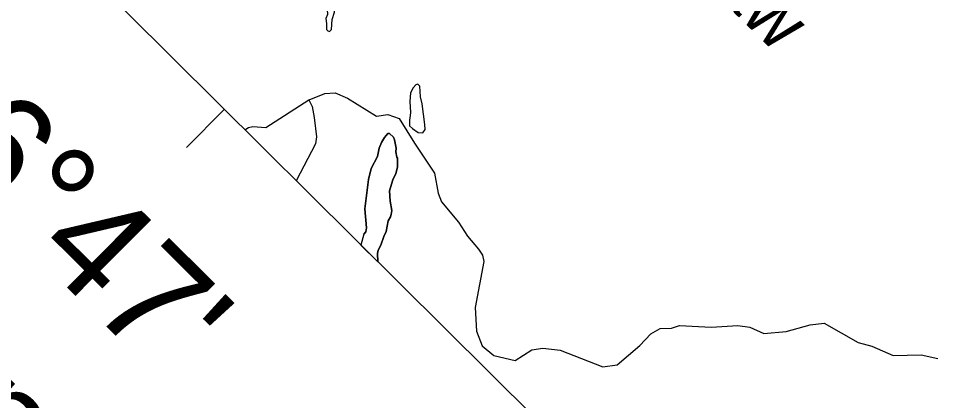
# Model space of a CAD drawing. Extents: x 642515 to 647219, y 6080136 to 6084356.
# Drawn here: x 645064.72 to 645113.18, y 6080926.42 to 6080946.67 of the extents above; entities that cross this region are included whole.
import ezdxf

# ---------------------------------------------------------------- set-up
doc = ezdxf.new("R2010")
doc.units = 0
doc.layers.add('Level 63', color=7, linetype='Continuous')

msp = doc.modelspace()

# ---------------------------------------------------------------- linework, layer by layer
at = {"layer": 'Level 63'}
msp.add_line((645075.61, 6080941.846), (645073.613, 6080939.836), dxfattribs=at)
msp.add_lwpolyline([(644998.478, 6081018.512), (645159.243, 6080858.717), (645279.09, 6080979.291), (645118.324, 6081139.086)], close=True, dxfattribs=at)
for points in [[(645081.37, 6080948.5), (645081.29, 6080948.63), (645081.08, 6080948.61), (645080.98, 6080948.47), (645081.04, 6080948.18), (645081.02, 6080947.77), (645080.96, 6080947.64), (645080.94, 6080947.39), (645081.05, 6080947.14), (645081.07, 6080946.88), (645080.98, 6080946.66), (645081.02, 6080946.39), (645081.01, 6080946.08), (645081.08, 6080946), (645081.18, 6080945.97), (645081.27, 6080946.08), (645081.31, 6080946.61), (645081.44, 6080946.99), (645081.37, 6080948.5)], [(645085.95, 6080943.07), (645085.85, 6080943.18), (645085.74, 6080943.15), (645085.6, 6080942.99), (645085.46, 6080942.72), (645085.42, 6080942.26), (645085.46, 6080941.69), (645085.43, 6080941.39), (645085.4, 6080941.3), (645085.4, 6080940.98), (645085.57, 6080940.83), (645085.87, 6080940.63), (645086.1, 6080940.61), (645086.23, 6080940.79), (645086.21, 6080941.04), (645086.08, 6080942.14), (645085.98, 6080942.52), (645085.95, 6080943.07)], [(645080.09, 6080942.36), (645080.93, 6080942.69), (645081.48, 6080942.72), (645082.12, 6080942.44), (645083.66, 6080941.49), (645084.25, 6080941.58), (645084.85, 6080941.37), (645085.66, 6080940.06), (645086.73, 6080938.47), (645086.92, 6080937.41), (645087.09, 6080936.95), (645088, 6080935.88), (645088.47, 6080935.13), (645089.06, 6080934.45), (645089.26, 6080934.13), (645089.33, 6080933.79), (645088.87, 6080931.35), (645088.95, 6080930.1), (645089.24, 6080929.32), (645089.87, 6080928.82), (645091, 6080928.56), (645091.88, 6080929.12), (645092.45, 6080929.2), (645093.37, 6080929.09), (645095.63, 6080928.21), (645096.39, 6080928.32), (645097.59, 6080929.34), (645098.16, 6080929.96), (645098.66, 6080930.25), (645099.26, 6080930.27), (645099.68, 6080930.41), (645101.36, 6080930.32), (645102.76, 6080930.4), (645103.41, 6080930.31), (645104.15, 6080929.98), (645105.32, 6080930.08), (645106.6, 6080930.44), (645107.33, 6080930.53), (645109.14, 6080929.51), (645109.85, 6080929.31), (645110.99, 6080928.82), (645112.47, 6080928.86), (645113.35, 6080928.65)], [(645076.7, 6080940.762), (645076.883, 6080940.882), (645077.11, 6080940.949), (645077.805, 6080940.898), (645080.084, 6080942.361)], [(645080.084, 6080942.361), (645080.259, 6080942.001), (645080.368, 6080941.413), (645080.484, 6080940.392), (645080.439, 6080940.024), (645079.411, 6080938.068)], [(645082.835, 6080934.664), (645083.734, 6080933.771), (645083.709, 6080934.217), (645083.748, 6080934.391), (645083.888, 6080934.665), (645084.047, 6080935.12), (645084.173, 6080935.381), (645084.278, 6080935.942), (645084.397, 6080936.156), (645084.43, 6080936.283), (645084.47, 6080936.497), (645084.375, 6080936.991), (645084.353, 6080937.532), (645084.525, 6080938.12), (645084.684, 6080938.454), (645084.777, 6080938.789), (645084.762, 6080939.269), (645084.728, 6080939.316), (645084.674, 6080939.596), (645084.694, 6080939.79), (645084.619, 6080940.237), (645084.558, 6080940.377), (645084.351, 6080940.571), (645084.25, 6080940.564), (645084.077, 6080940.363), (645083.918, 6080940.095), (645083.799, 6080939.801), (645083.707, 6080939.346), (645083.381, 6080938.724), (645083.229, 6080938.13), (645083.04, 6080936.586), (645083.13, 6080935.578), (645083.091, 6080935.364), (645082.991, 6080935.25), (645082.835, 6080934.664)], [(645082.991, 6080935.25), (645083.091, 6080935.364), (645083.13, 6080935.578), (645083.04, 6080936.586), (645083.229, 6080938.13), (645083.381, 6080938.724), (645083.707, 6080939.346), (645083.799, 6080939.801), (645083.918, 6080940.095), (645084.077, 6080940.363), (645084.25, 6080940.564), (645084.351, 6080940.571), (645084.558, 6080940.377), (645084.619, 6080940.237), (645084.694, 6080939.79), (645084.674, 6080939.596), (645084.728, 6080939.316), (645084.762, 6080939.269), (645084.777, 6080938.789), (645084.684, 6080938.454), (645084.525, 6080938.12), (645084.353, 6080937.532), (645084.375, 6080936.991), (645084.47, 6080936.497), (645084.43, 6080936.283), (645084.397, 6080936.156), (645084.278, 6080935.942), (645084.173, 6080935.381), (645084.047, 6080935.12), (645083.888, 6080934.665), (645083.748, 6080934.391), (645083.709, 6080934.217), (645083.734, 6080933.771)], [(645082.991, 6080935.25), (645082.835, 6080934.664)]]:
    msp.add_lwpolyline(points, dxfattribs=at)

# ---------------------------------------------------------------- texts
for s, height, rotation, p in [('National topographic sheet  23/J15', 5.66682, 315.1752, (645021.23, 6080964.23)), ('de la Sqaw', 2.8334, 315.1735, (645091.48, 6080958)), ("66°47'", 5.6668, 315.1735, (645057.3, 6080942.35))]:
    msp.add_text(s, height=height, rotation=rotation, dxfattribs=at).set_placement(p)

doc.saveas('drawing.dxf')
